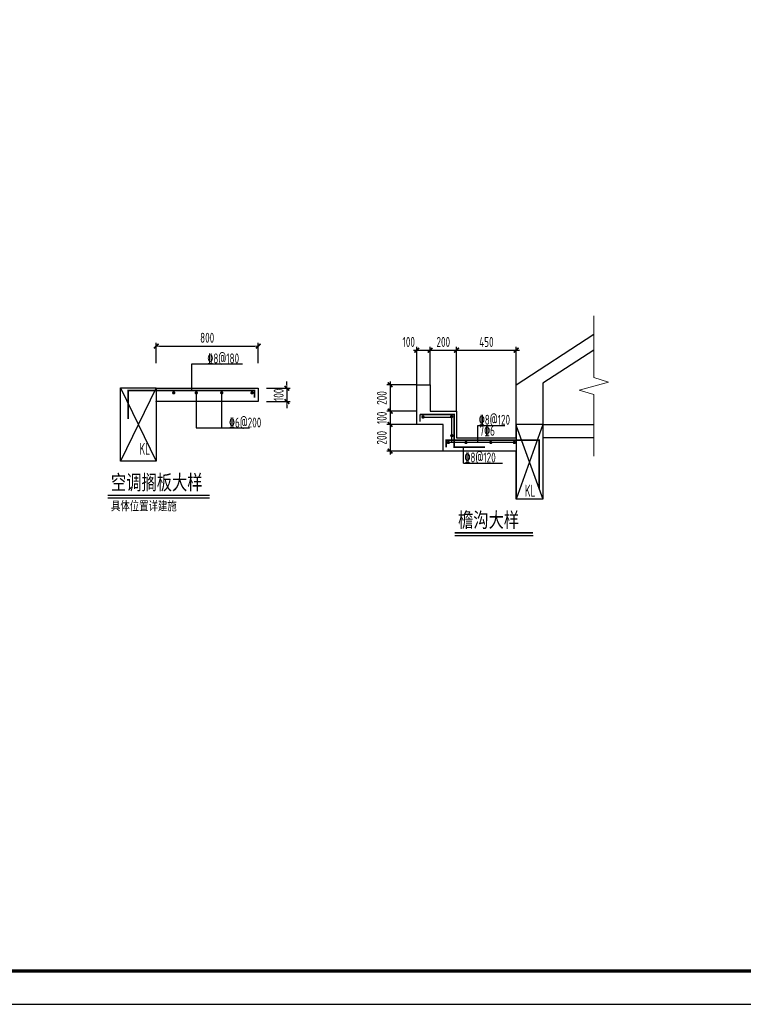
# Model space of a CAD drawing. Extents: x -302077 to 107904, y -9283 to 295706.
# Tile 284 of 297: x 55545 to 77369, y 236306 to 266006. Entities that reach past the tile are written whole.
import ezdxf

# ---------------------------------------------------------------- set-up
doc = ezdxf.new("R2010")
doc.units = 0
doc.header["$LTSCALE"] = 500
doc.header["$MEASUREMENT"] = 0
doc.layers.get('0').update_dxf_attribs({"linetype": 'CONTINUOUS'})
doc.layers.get('Defpoints').update_dxf_attribs({"linetype": 'CONTINUOUS'})
doc.layers.add('DIM', color=3, linetype='CONTINUOUS', lineweight=0)
doc.layers.add('THIN', color=7, linetype='CONTINUOUS', lineweight=0)
for name, color, linetype in [('PKPM_WPJ', 7, 'CONTINUOUS'), ('PUB_HACTH', 8, 'CONTINUOUS'), ('PUB_TITLE', 4, 'CONTINUOUS'), ('TEXT', 7, 'CONTINUOUS'), ('WALL', 9, 'CONTINUOUS'), ('图名层', 13, 'CONTINUOUS'), ('大样轮廓线', 2, 'CONTINUOUS'), ('钢筋', 1, 'CONTINUOUS')]:
    doc.layers.add(name, color=color, linetype=linetype)
doc.styles.add('HTHZ', font='simhei.ttf', dxfattribs={"width": 0.7, "height": 600})
doc.styles.add('TSSD_Dimension', font='tssdeng.shx', dxfattribs={"width": 0.7, "bigfont": 'hztxt.shx'})
doc.styles.add('TSSD_Rein', font='tssdeng.shx', dxfattribs={"width": 0.7, "bigfont": 'hztxt.shx'})
doc.dimstyles.new('TSSD_100_100$0', dxfattribs={"dimtxt": 300, "dimasz": 100, "dimexe": 100, "dimexo": 250, "dimgap": 100, "dimtad": 1, "dimdec": 0, "dimzin": 0, "dimdsep": 46, "dimtxsty": 'TSSD_Dimension', "dimblk1": '_tsdbk', "dimblk2": '_tsdbk', "dimsah": 1, "dimcen": 0, "dimdle": 100, "dimclrt": 7, "dimadec": 0, "dimazin": 0, "dimtfac": 1, "dimtdec": 0, "dimtix": 1, "dimtmove": 2, "dimatfit": 3, "dimldrblk": '_tsdbk', "dimfxl": 1, "dimtolj": 1, "dimtzin": 0, "dimarcsym": 0})
doc.dimstyles.new('TSSD_25_100', dxfattribs={"dimtxt": 300, "dimasz": 100, "dimexe": 100, "dimexo": 0, "dimgap": 100, "dimtad": 1, "dimdec": 0, "dimlfac": 0.25, "dimzin": 0, "dimdsep": 46, "dimtxsty": 'TSSD_Dimension', "dimblk": 'ARCHTICK', "dimcen": 0, "dimdle": 100, "dimclrt": 7, "dimadec": 0, "dimazin": 0, "dimtfac": 1, "dimtdec": 0, "dimtix": 1, "dimtmove": 2, "dimatfit": 3, "dimldrblk": 'ARCHTICK', "dimfxl": 1, "dimtolj": 1, "dimtzin": 0, "dimarcsym": 0})

# ---------------------------------------------------------------- blocks, each defined once
blk = doc.blocks.new('wrtgtg')
at = {"layer": 'PUB_TITLE'}
blk.add_lwpolyline([(-75296, -5841), (8804, -5841), (8804, 53559), (-75296, 53559)], close=True, dxfattribs=at)
at = {"layer": 'PUB_TITLE', "const_width": 100}
blk.add_lwpolyline([(-72796, -4841), (7804, -4841), (7804, 52559), (-72796, 52559)], close=True, dxfattribs=at)
blk = doc.blocks.new('_tsdbk')
blk.add_line((-1, 0), (0, 0))
at = {"const_width": 0.5}
blk.add_lwpolyline([(-0.7, -0.7), (0.7, 0.7)], dxfattribs=at)
blk = doc.blocks.new('*D838')
at = {"layer": 'Defpoints', "color": 0}
for p in [(62736, 256162), (59663, 255398), (62736, 255398)]:
    blk.add_point(p, dxfattribs=at)
at = {"layer": 'DIM', "color": 0, "lineweight": -2}
for p, q in [((59663, 255648), (59663, 256262)), ((59763, 256162), (62636, 256162)), ((62736, 255648), (62736, 256262))]:
    blk.add_line(p, q, dxfattribs=at)
at = {"layer": 'DIM', "color": 0, "lineweight": -2, "xscale": 100, "yscale": 100, "zscale": 100, "rotation": 180}
blk.add_blockref('_tsdbk', (59663, 256162), dxfattribs=at)
at = {"layer": 'DIM', "color": 0, "lineweight": -2, "xscale": 100, "yscale": 100, "zscale": 100}
blk.add_blockref('_tsdbk', (62736, 256162), dxfattribs=at)
at = {"layer": 'DIM', "color": 7, "insert": (61199, 256412), "char_height": 300, "attachment_point": 5, "style": 'TSSD_Dimension'}
blk.add_mtext('\\A1;800', dxfattribs=at)
blk = doc.blocks.new('*D839')
at = {"layer": 'Defpoints', "color": 0}
for p in [(62736, 254890), (62736, 254490), (63604, 254490)]:
    blk.add_point(p, dxfattribs=at)
at = {"layer": 'DIM', "color": 0, "lineweight": -2}
for p, q in [((62986, 254890), (63704, 254890)), ((63604, 254990), (63604, 255090)), ((63604, 254890), (63604, 254490)), ((62986, 254490), (63704, 254490)), ((63604, 254390), (63604, 254290))]:
    blk.add_line(p, q, dxfattribs=at)
at = {"layer": 'DIM', "color": 0, "lineweight": -2, "xscale": 100, "yscale": 100, "zscale": 100}
for p, rotation in [((63604, 254890), 270), ((63604, 254490), 90)]:
    blk.add_blockref('_tsdbk', p, dxfattribs=dict(at, rotation=rotation))
at = {"layer": 'DIM', "color": 7, "insert": (63354, 254690), "char_height": 300, "attachment_point": 5, "rotation": 90, "style": 'TSSD_Dimension'}
blk.add_mtext('\\A1;100', dxfattribs=at)
blk = doc.blocks.new('_ArchTick')
at = {"color": 0, "linetype": 'ByBlock', "const_width": 0.5}
blk.add_lwpolyline([(-0.71, -0.71), (0.71, 0.71)], dxfattribs=at)
blk = doc.blocks.new('*D846')
at = {"layer": 'Defpoints', "color": 0}
for p in [(67520, 254995), (66716, 254195), (67520, 254195)]:
    blk.add_point(p, dxfattribs=at)
at = {"layer": 'DIM', "color": 0, "lineweight": -2}
for p, q in [((67520, 254995), (66616, 254995)), ((66716, 255095), (66716, 254095)), ((67520, 254195), (66616, 254195))]:
    blk.add_line(p, q, dxfattribs=at)
at = {"layer": 'DIM', "color": 0, "lineweight": -2, "xscale": 100, "yscale": 100, "zscale": 100}
for p, rotation in [((66716, 254995), 90), ((66716, 254195), 270)]:
    blk.add_blockref('_ArchTick', p, dxfattribs=dict(at, rotation=rotation))
at = {"layer": 'DIM', "color": 7, "insert": (66466, 254595), "char_height": 300, "attachment_point": 5, "rotation": 90, "style": 'TSSD_Dimension'}
blk.add_mtext('\\A1;200', dxfattribs=at)
blk = doc.blocks.new('*D847')
at = {"layer": 'Defpoints', "color": 0}
for p in [(67520, 254195), (66716, 253795), (67520, 253795)]:
    blk.add_point(p, dxfattribs=at)
at = {"layer": 'DIM', "color": 0, "lineweight": -2}
for p, q in [((66716, 254195), (66716, 254295)), ((67520, 254195), (66616, 254195)), ((66716, 254195), (66716, 253795)), ((67520, 253795), (66616, 253795)), ((66716, 253795), (66716, 253695))]:
    blk.add_line(p, q, dxfattribs=at)
at = {"layer": 'DIM', "color": 0, "lineweight": -2, "xscale": 100, "yscale": 100, "zscale": 100}
for p, rotation in [((66716, 254195), 270), ((66716, 253795), 90)]:
    blk.add_blockref('_ArchTick', p, dxfattribs=dict(at, rotation=rotation))
at = {"layer": 'DIM', "color": 7, "insert": (66466, 253995), "char_height": 300, "attachment_point": 5, "rotation": 90, "style": 'TSSD_Dimension'}
blk.add_mtext('\\A1;100', dxfattribs=at)
blk = doc.blocks.new('*D848')
at = {"layer": 'Defpoints', "color": 0}
for p in [(67520, 253795), (66716, 252995), (68320, 252995)]:
    blk.add_point(p, dxfattribs=at)
at = {"layer": 'DIM', "color": 0, "lineweight": -2}
for p, q in [((67520, 253795), (66616, 253795)), ((66716, 253895), (66716, 252895)), ((68320, 252995), (66616, 252995))]:
    blk.add_line(p, q, dxfattribs=at)
at = {"layer": 'DIM', "color": 0, "lineweight": -2, "xscale": 100, "yscale": 100, "zscale": 100}
for p, rotation in [((66716, 253795), 90), ((66716, 252995), 270)]:
    blk.add_blockref('_ArchTick', p, dxfattribs=dict(at, rotation=rotation))
at = {"layer": 'DIM', "color": 7, "insert": (66466, 253395), "char_height": 300, "attachment_point": 5, "rotation": 90, "style": 'TSSD_Dimension'}
blk.add_mtext('\\A1;200', dxfattribs=at)
blk = doc.blocks.new('*D849')
at = {"layer": 'Defpoints', "color": 0}
for p in [(67920, 256035), (67520, 254995), (67920, 254995)]:
    blk.add_point(p, dxfattribs=at)
at = {"layer": 'DIM', "color": 0, "lineweight": -2}
for p, q in [((67420, 256035), (68020, 256035)), ((67520, 254995), (67520, 256135)), ((67920, 254995), (67920, 256135))]:
    blk.add_line(p, q, dxfattribs=at)
at = {"layer": 'DIM', "color": 0, "lineweight": -2, "xscale": 100, "yscale": 100, "zscale": 100, "rotation": 180}
blk.add_blockref('_ArchTick', (67520, 256035), dxfattribs=at)
at = {"layer": 'DIM', "color": 0, "lineweight": -2, "xscale": 100, "yscale": 100, "zscale": 100}
blk.add_blockref('_ArchTick', (67920, 256035), dxfattribs=at)
at = {"layer": 'DIM', "color": 7, "insert": (67278, 256285), "char_height": 300, "attachment_point": 5, "style": 'TSSD_Dimension'}
blk.add_mtext('\\A1;100', dxfattribs=at)
blk = doc.blocks.new('*D850')
at = {"layer": 'Defpoints', "color": 0}
for p in [(68720, 256035), (67920, 254995), (68720, 254195)]:
    blk.add_point(p, dxfattribs=at)
at = {"layer": 'DIM', "color": 0, "lineweight": -2}
for p, q in [((67820, 256035), (68820, 256035)), ((67920, 254995), (67920, 256135)), ((68720, 254195), (68720, 256135))]:
    blk.add_line(p, q, dxfattribs=at)
at = {"layer": 'DIM', "color": 0, "lineweight": -2, "xscale": 100, "yscale": 100, "zscale": 100, "rotation": 180}
blk.add_blockref('_ArchTick', (67920, 256035), dxfattribs=at)
at = {"layer": 'DIM', "color": 0, "lineweight": -2, "xscale": 100, "yscale": 100, "zscale": 100}
blk.add_blockref('_ArchTick', (68720, 256035), dxfattribs=at)
at = {"layer": 'DIM', "color": 7, "insert": (68320, 256285), "char_height": 300, "attachment_point": 5, "style": 'TSSD_Dimension'}
blk.add_mtext('\\A1;200', dxfattribs=at)
blk = doc.blocks.new('*D851')
at = {"layer": 'Defpoints', "color": 0}
for p in [(70520, 256035), (68720, 254195), (70520, 254195)]:
    blk.add_point(p, dxfattribs=at)
at = {"layer": 'DIM', "color": 0, "lineweight": -2}
for p, q in [((68620, 256035), (70620, 256035)), ((68720, 254195), (68720, 256135)), ((70520, 254195), (70520, 256135))]:
    blk.add_line(p, q, dxfattribs=at)
at = {"layer": 'DIM', "color": 0, "lineweight": -2, "xscale": 100, "yscale": 100, "zscale": 100, "rotation": 180}
blk.add_blockref('_ArchTick', (68720, 256035), dxfattribs=at)
at = {"layer": 'DIM', "color": 0, "lineweight": -2, "xscale": 100, "yscale": 100, "zscale": 100}
blk.add_blockref('_ArchTick', (70520, 256035), dxfattribs=at)
at = {"layer": 'DIM', "color": 7, "insert": (69620, 256285), "char_height": 300, "attachment_point": 5, "style": 'TSSD_Dimension'}
blk.add_mtext('\\A1;450', dxfattribs=at)

msp = doc.modelspace()

# ---------------------------------------------------------------- linework, layer by layer
at = {"color": 0}
for p, q in [((60736.748, 254816.891), (60736.748, 255626.008)), ((60736.748, 255626.008), (62262.882, 255626.008)), ((60870.707, 254761.52), (60870.707, 253692.488)), ((61632.848, 254746.029), (61632.848, 253675.631)), ((67708.5, 254021.445), (68571.947, 254021.445)), ((68571.947, 254021.445), (68571.947, 253252.35)), ((60870.707, 253692.488), (62475.571, 253692.488)), ((69358.404, 253252.35), (69358.404, 253763.168)), ((69358.404, 253763.168), (70179.525, 253763.168)), ((70466.56, 253252.35), (68475.136, 253252.35)), ((68925.968, 252625.173), (68925.968, 253111.285)), ((68925.968, 252625.173), (70108.142, 252625.173))]:
    msp.add_line(p, q, dxfattribs=at)
at = {"layer": 'PKPM_WPJ'}
for p, q in [((59662.794, 254890.279), (62736.106, 254890.279)), ((62736.106, 254890.279), (62736.106, 254490.279)), ((62736.106, 254490.279), (59662.794, 254490.279))]:
    msp.add_line(p, q, dxfattribs=at)
at = {"layer": 'PUB_HACTH'}
for p, q in [((59662.794, 254898.131), (58579.897, 252690.365)), ((58579.897, 254898.131), (59662.794, 252690.365)), ((71320.099, 253795.002), (70520.099, 251543.645)), ((70520.099, 253751.41), (71320.099, 251543.645))]:
    msp.add_line(p, q, dxfattribs=at)
at = {"layer": 'THIN'}
msp.add_lwpolyline([(72863.076, 257076.698), (72863.076, 255215.85), (73303.076, 255075.85), (72423.076, 254835.85), (72863.076, 254695.85), (72863.076, 252835.002)], dxfattribs=at)
at = {"layer": 'WALL'}
for p, q in [((70520.099, 254995.002), (72863.076, 256516.698)), ((72863.076, 256039.739), (71320.099, 255037.62)), ((58579.897, 254898.131), (59662.794, 254898.131)), ((58579.897, 252690.365), (58579.897, 254898.131)), ((59662.794, 254882.427), (59662.794, 254266.724)), ((67520.099, 253795.002), (67520.099, 254995.002)), ((67520.099, 254995.002), (67920.099, 254995.002)), ((67520.099, 253795.002), (67520.099, 254995.002)), ((67920.099, 254995.002), (67920.099, 254195.002)), ((70520.099, 253395.002), (70520.099, 254995.002)), ((71320.099, 255037.62), (71320.099, 253795.002)), ((59662.794, 254474.639), (59662.794, 254490.342)), ((59662.794, 254282.427), (59662.794, 252690.365)), ((67920.099, 254195.002), (68698.518, 254195.002)), ((68698.518, 254195.002), (68720.099, 254195.002)), ((68720.099, 254195.002), (68720.099, 253395.002)), ((68320.099, 253795.002), (67520.099, 253795.002)), ((68320.099, 252995.002), (68320.099, 253795.002)), ((71320.099, 253795.002), (70520.099, 253795.002)), ((70520.099, 253795.002), (70520.099, 251543.645)), ((71320.099, 253795.002), (72863.076, 253795.002)), ((71320.099, 253795.002), (71320.099, 251543.645)), ((68720.099, 253395.002), (70520.099, 253395.002)), ((72863.076, 253395.002), (71320.099, 253395.002)), ((70520.099, 252995.002), (68320.099, 252995.002)), ((70520.099, 251543.645), (70520.099, 252995.002)), ((59662.794, 252690.365), (58579.897, 252690.365)), ((71320.099, 251543.645), (70520.099, 251543.645))]:
    msp.add_line(p, q, dxfattribs=at)
at = {"layer": '图名层'}
for p, q in [((58199.691, 251578.556), (61273.229, 251578.556)), ((68667.754, 250446.521), (71030.096, 250446.521))]:
    msp.add_line(p, q, dxfattribs=at)
at = {"layer": '图名层', "const_width": 45}
for points in [[(58199.691, 251658.556), (61273.229, 251658.556)], [(68667.754, 250526.521), (71030.096, 250526.521)]]:
    msp.add_lwpolyline(points, dxfattribs=at)
at = {"layer": '大样轮廓线'}
msp.add_line((59662.794, 254882.427), (59662.794, 254898.131), dxfattribs=at)
at = {"layer": '钢筋', "const_width": 45}
for points in [[(62626.379, 254600.277), (62626.379, 254822.041), (58817.411, 254822.041), (58816.66, 253957.273)], [(67619.595, 254097.798), (67619.595, 253882.778)], [(69576.932, 253111.285), (68650.151, 253111.285), (68650.151, 254097.798), (67619.595, 254097.798)], [(71210.625, 251852.318), (71210.625, 253321.914), (68406.263, 253321.914), (68406.263, 253111.285)]]:
    msp.add_lwpolyline(points, dxfattribs=at)
at = {"layer": '钢筋', "const_width": 50}
for points in [[(60214.078, 254750.784, 1), (60164.078, 254750.784, 1), (60214.078, 254750.784, 1)], [(60893.461, 254750.784, 1), (60843.461, 254750.784, 1), (60893.461, 254750.784, 1)], [(61663.092, 254752.624, 1), (61613.092, 254752.624, 1), (61663.092, 254752.624, 1)], [(62576.384, 254750.085, 1), (62526.384, 254750.085, 1), (62576.384, 254750.085, 1)], [(67733.5, 254021.445, 1), (67683.5, 254021.445, 1), (67733.5, 254021.445, 1)], [(68595.517, 254029.937, 1), (68545.517, 254029.937, 1), (68595.517, 254029.937, 1)], [(68600.946, 253459.03, 1), (68550.946, 253459.03, 1), (68600.946, 253459.03, 1)], [(68500.136, 253252.35, 1), (68450.136, 253252.35, 1), (68500.136, 253252.35, 1)], [(69026.283, 253252.35, 1), (68976.283, 253252.35, 1), (69026.283, 253252.35, 1)], [(69778.57, 253252.35, 1), (69728.57, 253252.35, 1), (69778.57, 253252.35, 1)], [(70491.56, 253252.35, 1), (70441.56, 253252.35, 1), (70491.56, 253252.35, 1)]]:
    msp.add_lwpolyline(points, format="xyb", dxfattribs=at)

# ---------------------------------------------------------------- block references
msp.add_blockref('wrtgtg', (99100.057, 242147.088))

# ---------------------------------------------------------------- texts
at = {"layer": 'TEXT', "style": 'TSSD_Rein'}
for s, height, width, p in [(' \x848@180', 300, 0.7, (61076.898, 255637.571)), (' \x846@200', 300, 0.7, (61730.059, 253704.805)), ('%%1328@120', 300, 0.7, (69390.75, 253787.95)), ('7%%1326', 300, 0.7, (69411.183, 253455.489)), ('KL', 360, 0.6, (59158.324, 252882.74)), ('%%1328@120', 300, 0.7, (68958.313, 252649.955)), ('KL', 360, 0.6, (70780.015, 251618.087)), ('具体位置详建施', 300, 0.7, (58297.152, 251175.899))]:
    msp.add_text(s, height=height, dxfattribs=dict(at, width=width)).set_placement(p)
at = {"layer": '图名层', "style": 'HTHZ', "width": 0.75}
for s, p in [('空调搁板大样', (58297.152, 251824.579)), ('檐沟大样', (68765.216, 250692.544))]:
    msp.add_text(s, height=450, dxfattribs=at).set_placement(p)

# ---------------------------------------------------------------- dimensions: what is measured, and where the dimension line sits
at = {"layer": 'DIM'}
dim = msp.add_linear_dim(base=(62736.106, 256162.25), p1=(59662.794, 255397.602), p2=(62736.106, 255397.602), text='800', dimstyle='TSSD_100_100$0', dxfattribs=at)
dim.commit()
dim.dimension.update_dxf_attribs({"geometry": '*D838', "text_midpoint": (61199.45, 256412.25)})
dim = msp.add_linear_dim(base=(67920.099, 256035.355), p1=(67520.099, 254995.002), p2=(67920.099, 254995.002), dimstyle='TSSD_25_100', dxfattribs=at)
dim.commit()
dim.dimension.update_dxf_attribs({"geometry": '*D849', "text_midpoint": (67278.176, 256285.355), "dimtype": 160})
for base, p1, p2, picture, middle in [((68720.099, 256035.355), (67920.099, 254995.002), (68720.099, 254195.002), '*D850', (68320.099, 256285.355)), ((70520.099, 256035.355), (68720.099, 254195.002), (70520.099, 254195.002), '*D851', (69620.099, 256285.355))]:
    dim = msp.add_linear_dim(base=base, p1=p1, p2=p2, dimstyle='TSSD_25_100', dxfattribs=at)
    dim.commit()
    dim.dimension.update_dxf_attribs({"geometry": picture, "text_midpoint": middle})
dim = msp.add_linear_dim(base=(63603.918, 254490.279), p1=(62736.106, 254890.279), p2=(62736.106, 254490.279), angle=90, text='100', dimstyle='TSSD_100_100$0', dxfattribs=at)
dim.commit()
dim.dimension.update_dxf_attribs({"geometry": '*D839', "text_midpoint": (63353.918, 254690.279)})
for base, p1, p2, picture, middle in [((66716.086, 254195.002), (67520.099, 254995.002), (67520.099, 254195.002), '*D846', (66466.086, 254595.002)), ((66716.086, 253795.002), (67520.099, 254195.002), (67520.099, 253795.002), '*D847', (66466.086, 253995.002)), ((66716.086, 252995.002), (67520.099, 253795.002), (68320.099, 252995.002), '*D848', (66466.086, 253395.002))]:
    dim = msp.add_linear_dim(base=base, p1=p1, p2=p2, angle=90, dimstyle='TSSD_25_100', dxfattribs=at)
    dim.commit()
    dim.dimension.update_dxf_attribs({"geometry": picture, "text_midpoint": middle})

doc.saveas('drawing.dxf')
